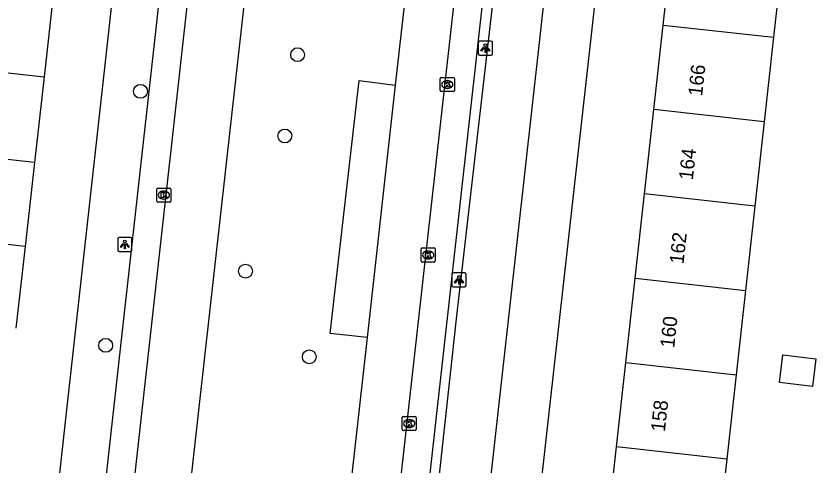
# Model space of a CAD drawing. Extents: x 161928 to 163055, y 386475 to 387428.
# Drawn here: x 162311.1 to 162367.7, y 387213.4 to 387245.2 of the extents above; entities that cross this region are included whole.
import ezdxf

# ---------------------------------------------------------------- set-up
doc = ezdxf.new("R2010")
doc.units = 0
for name, color, linetype in [('IMGEO_Boom', 7, 'Continuous'), ('IMGEO_Fietspad_gesloten', 7, 'Continuous'), ('IMGEO_Kolk', 7, 'Continuous'), ('IMGEO_Lichtpunt', 7, 'Continuous'), ('IMGEO_Pand', 7, 'Continuous'), ('IMGEO_Pand_nummerreeks', 7, 'Continuous'), ('IMGEO_Parkeervlak_open', 7, 'Continuous'), ('IMGEO_Rijbaan_lokaal_open', 7, 'Continuous'), ('IMGEO_Voetpad_open', 7, 'Continuous')]:
    doc.layers.add(name, color=color, linetype=linetype)

msp = doc.modelspace()

# ---------------------------------------------------------------- linework, layer by layer
at = {"layer": 'IMGEO_Boom'}
for centre in [(162331.038, 387242.425), (162319.935, 387239.835), (162330.131, 387236.682), (162327.361, 387227.128), (162317.479, 387221.881), (162331.864, 387221.068)]:
    msp.add_circle(centre, 0.489, dxfattribs=at)
at = {"layer": 'IMGEO_Fietspad_gesloten'}
for points in [[(162363.238, 387379.093), (162350.137, 387261.458), (162337.473, 387147.951), (162334.734, 387123.4), (162318.47, 386976.523)], [(162332.727, 387137.518), (162334.129, 387150.09), (162338.733, 387191.372), (162342.259, 387223.761), (162345.917, 387255.475), (162346.705, 387262.84)]]:
    msp.add_lwpolyline(points, dxfattribs=at)
at = {"layer": 'IMGEO_Kolk'}
for p, q in [((162341.115, 387239.893), (162341.115, 387240.745)), ((162341.19, 387240.819), (162342.042, 387240.819)), ((162342.116, 387240.745), (162342.116, 387239.893)), ((162341.603, 387240.599), (162341.628, 387240.599)), ((162342.042, 387239.819), (162341.19, 387239.819)), ((162341.626, 387240.039), (162341.601, 387240.039)), ((162321.087, 387232.076), (162321.087, 387232.928)), ((162321.162, 387233.002), (162322.014, 387233.002)), ((162322.088, 387232.928), (162322.088, 387232.076)), ((162321.598, 387232.222), (162321.573, 387232.222)), ((162321.575, 387232.782), (162321.6, 387232.782)), ((162322.014, 387232.002), (162321.162, 387232.002)), ((162339.766, 387227.845), (162339.766, 387228.697)), ((162339.841, 387228.771), (162340.693, 387228.771)), ((162340.254, 387228.551), (162340.279, 387228.551)), ((162340.767, 387228.697), (162340.767, 387227.845)), ((162340.693, 387227.771), (162339.841, 387227.771)), ((162340.277, 387227.991), (162340.252, 387227.991)), ((162338.421, 387215.929), (162338.421, 387216.781)), ((162338.496, 387216.855), (162339.348, 387216.855)), ((162338.909, 387216.635), (162338.934, 387216.635)), ((162339.422, 387216.781), (162339.422, 387215.929)), ((162339.348, 387215.855), (162338.496, 387215.855)), ((162338.932, 387216.075), (162338.907, 387216.075))]:
    msp.add_line(p, q, dxfattribs=at)
for points in [[(162341.115, 387239.893), (162341.115, 387240.745)], [(162341.19, 387240.819), (162342.042, 387240.819)], [(162342.116, 387240.745), (162342.116, 387239.893)], [(162341.436, 387240.519), (162341.559, 387240.519), (162341.559, 387240.368), (162341.689, 387240.519), (162341.853, 387240.519), (162341.707, 387240.368), (162341.86, 387240.119), (162341.708, 387240.119), (162341.623, 387240.283), (162341.559, 387240.216), (162341.559, 387240.119), (162341.436, 387240.119), (162341.436, 387240.519)], [(162342.042, 387239.819), (162341.19, 387239.819)], [(162321.087, 387232.076), (162321.087, 387232.928)], [(162321.162, 387233.002), (162322.014, 387233.002)], [(162322.088, 387232.928), (162322.088, 387232.076)], [(162321.408, 387232.702), (162321.531, 387232.702), (162321.531, 387232.551), (162321.661, 387232.702), (162321.825, 387232.702), (162321.679, 387232.551), (162321.832, 387232.302), (162321.68, 387232.302), (162321.595, 387232.466), (162321.531, 387232.399), (162321.531, 387232.302), (162321.408, 387232.302), (162321.408, 387232.702)], [(162322.014, 387232.002), (162321.162, 387232.002)], [(162339.766, 387227.845), (162339.766, 387228.697)], [(162339.841, 387228.771), (162340.693, 387228.771)], [(162340.087, 387228.471), (162340.21, 387228.471), (162340.21, 387228.32), (162340.34, 387228.471), (162340.504, 387228.471), (162340.358, 387228.32), (162340.511, 387228.071), (162340.359, 387228.071), (162340.274, 387228.235), (162340.21, 387228.168), (162340.21, 387228.071), (162340.087, 387228.071), (162340.087, 387228.471)], [(162340.767, 387228.697), (162340.767, 387227.845)], [(162340.693, 387227.771), (162339.841, 387227.771)], [(162338.421, 387215.929), (162338.421, 387216.781)], [(162338.496, 387216.855), (162339.348, 387216.855)], [(162338.742, 387216.555), (162338.865, 387216.555), (162338.865, 387216.404), (162338.995, 387216.555), (162339.159, 387216.555), (162339.013, 387216.404), (162339.166, 387216.155), (162339.014, 387216.155), (162338.929, 387216.319), (162338.865, 387216.252), (162338.865, 387216.155), (162338.742, 387216.155), (162338.742, 387216.555)], [(162339.422, 387216.781), (162339.422, 387215.929)], [(162339.348, 387215.855), (162338.496, 387215.855)]]:
    msp.add_lwpolyline(points, dxfattribs=at)
for centre, start, end in [((162341.192, 387240.743), 91.552, 178.448), ((162341.192, 387240.743), 91.552, 178.448), ((162342.04, 387240.743), 1.552, 88.448), ((162342.04, 387240.743), 1.552, 88.448), ((162341.192, 387239.895), 181.552, 268.448), ((162341.192, 387239.895), 181.552, 268.448), ((162342.04, 387239.895), 271.552, 358.448), ((162342.04, 387239.895), 271.552, 358.448), ((162321.164, 387232.926), 91.552, 178.448), ((162321.164, 387232.926), 91.552, 178.448), ((162322.012, 387232.926), 1.552, 88.448), ((162322.012, 387232.926), 1.552, 88.448), ((162321.164, 387232.078), 181.552, 268.448), ((162321.164, 387232.078), 181.552, 268.448), ((162322.012, 387232.078), 271.552, 358.448), ((162322.012, 387232.078), 271.552, 358.448), ((162339.843, 387228.695), 91.552, 178.448), ((162339.843, 387228.695), 91.552, 178.448), ((162340.691, 387228.695), 1.552, 88.448), ((162340.691, 387228.695), 1.552, 88.448), ((162339.843, 387227.847), 181.552, 268.448), ((162339.843, 387227.847), 181.552, 268.448), ((162340.691, 387227.847), 271.552, 358.448), ((162340.691, 387227.847), 271.552, 358.448), ((162338.498, 387216.779), 91.552, 178.448), ((162338.498, 387216.779), 91.552, 178.448), ((162339.346, 387216.779), 1.552, 88.448), ((162339.346, 387216.779), 1.552, 88.448), ((162338.498, 387215.931), 181.552, 268.448), ((162338.498, 387215.931), 181.552, 268.448), ((162339.346, 387215.931), 271.552, 358.448), ((162339.346, 387215.931), 271.552, 358.448)]:
    msp.add_arc(centre, 0.0765, start, end, dxfattribs=at)
for centre, major_axis, ratio, start_param, end_param in [((162341.602, 387240.319), (-0.387, 0.002), 0.722429, 4.712389, 7.853982), ((162341.627, 387240.319), (-0.39, 0.002), 0.717154, 1.570796, 4.712389), ((162321.574, 387232.502), (-0.387, 0.002), 0.722429, 4.712389, 7.853982), ((162321.599, 387232.502), (-0.39, 0.002), 0.717154, 1.570796, 4.712389), ((162340.253, 387228.271), (-0.387, 0.002), 0.722429, 4.712389, 7.853982), ((162340.278, 387228.271), (-0.39, 0.002), 0.717154, 1.570796, 4.712389), ((162338.908, 387216.355), (-0.387, 0.002), 0.722429, 4.712389, 7.853982), ((162338.933, 387216.355), (-0.39, 0.002), 0.717154, 1.570796, 4.712389)]:
    msp.add_ellipse(centre, major_axis=major_axis, ratio=ratio, start_param=start_param, end_param=end_param, dxfattribs=at)
at = {"layer": 'IMGEO_Lichtpunt'}
for p, q in [((162343.808, 387243.293), (162343.808, 387242.486)), ((162343.808, 387243.293), (162343.808, 387242.486)), ((162344.71, 387243.388), (162343.902, 387243.388)), ((162344.71, 387243.388), (162343.902, 387243.388)), ((162344.804, 387242.486), (162344.804, 387243.293)), ((162344.804, 387242.486), (162344.804, 387243.293)), ((162343.902, 387242.392), (162344.71, 387242.392)), ((162343.902, 387242.392), (162344.71, 387242.392)), ((162318.332, 387229.416), (162318.332, 387228.609)), ((162318.332, 387229.416), (162318.332, 387228.609)), ((162319.234, 387229.511), (162318.426, 387229.511)), ((162319.234, 387229.511), (162318.426, 387229.511)), ((162319.328, 387228.609), (162319.328, 387229.416)), ((162319.328, 387228.609), (162319.328, 387229.416)), ((162318.426, 387228.515), (162319.234, 387228.515)), ((162318.426, 387228.515), (162319.234, 387228.515)), ((162341.944, 387226.912), (162341.944, 387226.105)), ((162341.944, 387226.912), (162341.944, 387226.105)), ((162342.846, 387227.007), (162342.038, 387227.007)), ((162342.846, 387227.007), (162342.038, 387227.007)), ((162342.94, 387226.105), (162342.94, 387226.912)), ((162342.94, 387226.105), (162342.94, 387226.912)), ((162342.038, 387226.011), (162342.846, 387226.011)), ((162342.038, 387226.011), (162342.846, 387226.011))]:
    msp.add_line(p, q, dxfattribs=at)
for points in [[(162344.182, 387242.957), (162344.221, 387242.929), (162344.033, 387242.667), (162343.995, 387242.694), (162344.182, 387242.957)], [(162344.284, 387242.909), (162344.331, 387242.909), (162344.331, 387242.587), (162344.284, 387242.587), (162344.284, 387242.909)], [(162344.394, 387242.929), (162344.432, 387242.956), (162344.619, 387242.694), (162344.58, 387242.666), (162344.394, 387242.929)], [(162318.706, 387229.08), (162318.745, 387229.052), (162318.557, 387228.79), (162318.519, 387228.817), (162318.706, 387229.08)], [(162318.808, 387229.032), (162318.855, 387229.032), (162318.855, 387228.71), (162318.808, 387228.71), (162318.808, 387229.032)], [(162318.918, 387229.052), (162318.956, 387229.079), (162319.143, 387228.817), (162319.104, 387228.789), (162318.918, 387229.052)], [(162342.318, 387226.576), (162342.357, 387226.548), (162342.169, 387226.286), (162342.131, 387226.313), (162342.318, 387226.576)], [(162342.53, 387226.548), (162342.568, 387226.575), (162342.755, 387226.313), (162342.716, 387226.285), (162342.53, 387226.548)], [(162342.42, 387226.528), (162342.467, 387226.528), (162342.467, 387226.206), (162342.42, 387226.206), (162342.42, 387226.528)]]:
    msp.add_lwpolyline(points, dxfattribs=at)
for centre in [(162344.307, 387243.091), (162318.831, 387229.214), (162342.443, 387226.71)]:
    msp.add_circle(centre, 0.0994, dxfattribs=at)
for centre, start, end in [((162343.902, 387243.293), 90, 180), ((162343.902, 387243.293), 90, 180), ((162344.71, 387243.293), 0, 90), ((162344.71, 387243.293), 0, 90), ((162343.902, 387242.486), 180, 270), ((162343.902, 387242.486), 180, 270), ((162344.71, 387242.486), 270, 0), ((162344.71, 387242.486), 270, 360), ((162318.426, 387229.416), 90, 180), ((162318.426, 387229.416), 90, 180), ((162319.234, 387229.416), 0, 90), ((162319.234, 387229.416), 0, 90), ((162318.426, 387228.609), 180, 270), ((162318.426, 387228.609), 180, 270), ((162319.234, 387228.609), 270, 0), ((162319.234, 387228.609), 270, 360), ((162342.038, 387226.912), 90, 180), ((162342.038, 387226.912), 90, 180), ((162342.846, 387226.912), 0, 90), ((162342.846, 387226.912), 0, 90), ((162342.038, 387226.105), 180, 270), ((162342.038, 387226.105), 180, 270), ((162342.846, 387226.105), 270, 0), ((162342.846, 387226.105), 270, 360)]:
    msp.add_arc(centre, 0.0946, start, end, dxfattribs=at)
at = {"layer": 'IMGEO_Pand'}
for points in [[(162356.878, 387244.518), (162357.486, 387250), (162357.558, 387250.649), (162362.567, 387250.093), (162363.405, 387250), (162365.343, 387249.785), (162364.663, 387243.654)], [(162313.793, 387246.844), (162313.124, 387240.855)], [(162356.217, 387238.555), (162356.878, 387244.518)], [(162356.878, 387244.518), (162364.663, 387243.654)], [(162364.663, 387243.654), (162364.002, 387237.691)], [(162305.688, 387241.686), (162313.124, 387240.855)], [(162313.124, 387240.855), (162312.447, 387234.797)], [(162355.555, 387232.591), (162356.217, 387238.555)], [(162364.002, 387237.691), (162356.217, 387238.555)], [(162364.002, 387237.691), (162363.34, 387231.727)], [(162312.447, 387234.797), (162305.011, 387235.628)], [(162312.447, 387234.797), (162311.785, 387228.871)], [(162354.894, 387226.628), (162355.555, 387232.591)], [(162363.34, 387231.727), (162355.555, 387232.591)], [(162363.34, 387231.727), (162362.679, 387225.764)], [(162311.785, 387228.871), (162304.348, 387229.702)], [(162311.785, 387228.871), (162311.14, 387223.098)], [(162354.233, 387220.665), (162354.894, 387226.628)], [(162354.894, 387226.628), (162362.679, 387225.764)], [(162362.679, 387225.764), (162362.018, 387219.801)], [(162365.097, 387219.263), (162365.333, 387221.202), (162367.667, 387220.918), (162367.431, 387218.979), (162365.097, 387219.263)], [(162353.571, 387214.701), (162354.233, 387220.665)], [(162354.233, 387220.665), (162362.018, 387219.801)], [(162362.018, 387219.801), (162361.356, 387213.837)], [(162352.91, 387208.738), (162353.571, 387214.701)], [(162361.356, 387213.837), (162353.571, 387214.701)], [(162361.356, 387213.837), (162360.695, 387207.874)]]:
    msp.add_lwpolyline(points, dxfattribs=at)
at = {"layer": 'IMGEO_Parkeervlak_open'}
for points in [[(162344.971, 387254.04), (162334.486, 387160.05), (162333.416, 387150.546), (162333.171, 387148.37), (162332.126, 387148.463)], [(162335.944, 387222.428), (162333.332, 387222.728), (162335.38, 387240.608), (162337.943, 387240.269)]]:
    msp.add_lwpolyline(points, dxfattribs=at)
at = {"layer": 'IMGEO_Rijbaan_lokaal_open'}
for points in [[(162322.961, 387207.382), (162328.575, 387257.733)], [(162324.485, 387257.3), (162314.527, 387167.729)], [(162339.772, 387256.522), (162337.943, 387240.269)], [(162331.084, 387147.667), (162343.111, 387255.161)], [(162337.943, 387240.269), (162335.944, 387222.428)], [(162335.944, 387222.428), (162331.156, 387179.573)]]:
    msp.add_lwpolyline(points, dxfattribs=at)
at = {"layer": 'IMGEO_Voetpad_open'}
for points in [[(162312.909, 387200.984), (162319.355, 387258.927)], [(162312.674, 387169.139), (162322.385, 387256.373)], [(162352.766, 387252.682), (162345.895, 387191.239)]]:
    msp.add_lwpolyline(points, dxfattribs=at)

# ---------------------------------------------------------------- texts
at = {"layer": 'IMGEO_Pand_nummerreeks'}
for s, p in [('166', (162359.617, 387239.46)), ('164', (162358.96, 387233.528)), ('162', (162358.301, 387227.594)), ('160', (162357.644, 387221.668)), ('158', (162356.986, 387215.736))]:
    msp.add_text(s, height=1, rotation=83.6714, dxfattribs=at).set_placement(p)

doc.saveas('drawing.dxf')
